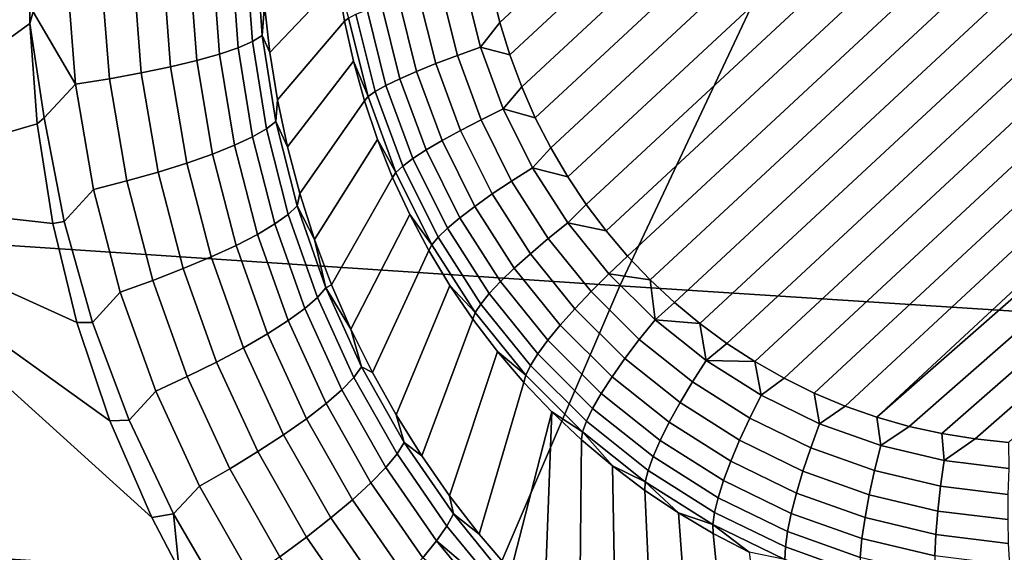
# Model space of a CAD drawing. Header units: metres. Extents: x -240 to 45, y -77 to 27.
# Tile 307 of 656: x -208.131 to -207.045, y 8.179 to 8.767. Entities that reach past the tile are written whole.
import ezdxf

# ---------------------------------------------------------------- set-up
doc = ezdxf.new("R2010")
doc.units = ezdxf.units.M
doc.layers.add('solid_102011X2', color=7, linetype='CONTINUOUS')

msp = doc.modelspace()

# ---------------------------------------------------------------- linework, layer by layer
at = {"layer": 'solid_102011X2'}
for points in [[(-207.610443, 8.800554, 268.880157), (-206.792404, 9.560213, 268.776886), (-206.757401, 9.547907, 268.769775), (-207.601501, 8.764047, 268.876312)], [(-207.601501, 8.764047, 268.876312), (-206.757401, 9.547907, 268.769775), (-206.723221, 9.533557, 268.762665), (-207.590485, 8.728195, 268.872162)], [(-207.590485, 8.728195, 268.872162), (-206.723221, 9.533557, 268.762665), (-206.689911, 9.517175, 268.755615), (-207.577393, 8.693033, 268.867645)], [(-207.577393, 8.693033, 268.867645), (-206.689911, 9.517175, 268.755615), (-206.657715, 9.498901, 268.748657), (-207.562347, 8.658842, 268.862823)], [(-207.562347, 8.658842, 268.862823), (-206.657715, 9.498901, 268.748657), (-206.626678, 9.478765, 268.74176), (-207.54538, 8.625652, 268.857727)], [(-207.54538, 8.625652, 268.857727), (-206.626678, 9.478765, 268.74176), (-206.597031, 9.456943, 268.735046), (-207.526611, 8.593707, 268.852386)], [(-207.526611, 8.593707, 268.852386), (-206.597031, 9.456943, 268.735046), (-206.568787, 9.433487, 268.728485), (-207.506134, 8.563046, 268.846802)], [(-207.506134, 8.563046, 268.846802), (-206.568787, 9.433487, 268.728485), (-206.54216, 9.408631, 268.722137), (-207.484131, 8.533878, 268.841034)], [(-207.460571, 8.506159, 268.835052), (-207.484131, 8.533878, 268.841034), (-206.54216, 9.408631, 268.722137), (-206.517075, 9.382322, 268.715973)], [(-207.435501, 8.47985, 268.828918), (-207.460571, 8.506159, 268.835052), (-206.517075, 9.382322, 268.715973), (-206.493515, 9.354603, 268.709991)], [(-206.471512, 9.325437, 268.704224), (-207.408859, 8.454994, 268.82254), (-207.435501, 8.47985, 268.828918), (-206.493515, 9.354603, 268.709991)], [(-206.451035, 9.294774, 268.698639), (-207.380615, 8.43154, 268.815979), (-207.408859, 8.454994, 268.82254), (-206.471512, 9.325437, 268.704224)], [(-206.432281, 9.262829, 268.693298), (-207.350967, 8.409716, 268.809265), (-207.380615, 8.43154, 268.815979), (-206.451035, 9.294774, 268.698639)], [(-206.415298, 9.229639, 268.688202), (-207.319931, 8.38958, 268.802399), (-207.350967, 8.409716, 268.809265), (-206.432281, 9.262829, 268.693298)], [(-208.119934, 8.868112, 270.278137), (-208.379807, 8.574204, 270.27243), (-208.826218, 8.964778, 270.384827), (-208.548721, 9.246017, 270.386688)], [(-206.400253, 9.195448, 268.683411), (-207.28775, 8.371306, 268.79541), (-207.319931, 8.38958, 268.802399), (-206.415298, 9.229639, 268.688202)], [(-206.387161, 9.160286, 268.678894), (-207.254425, 8.354924, 268.788361), (-207.28775, 8.371306, 268.79541), (-206.400253, 9.195448, 268.683411)], [(-207.192856, 9.060246, 316.308929), (-208.674301, 9.165325, 314.704559), (-208.954941, 8.571324, 314.920746), (-207.469025, 8.473124, 316.523895)], [(-206.376144, 9.124434, 268.674713), (-207.220245, 8.340575, 268.78125), (-207.254425, 8.354924, 268.788361), (-206.387161, 9.160286, 268.678894)], [(-206.367203, 9.087927, 268.670898), (-207.185242, 8.328268, 268.774139), (-207.220245, 8.340575, 268.78125), (-206.376144, 9.124434, 268.674713)], [(-206.367203, 9.087927, 268.670898), (-206.360397, 9.051028, 268.667419), (-207.185242, 8.328268, 268.774139)], [(-205.697815, 8.957068, 317.916382), (-207.192856, 9.060246, 316.308929), (-207.469025, 8.473124, 316.523895), (-205.969421, 8.376681, 318.13028)], [(-206.355728, 9.013768, 268.664307), (-207.149658, 8.318089, 268.767029), (-207.185242, 8.328268, 268.774139), (-206.360397, 9.051028, 268.667419)], [(-206.35321, 8.976321, 268.661591), (-207.113541, 8.31004, 268.759979), (-207.149658, 8.318089, 268.767029), (-206.355728, 9.013768, 268.664307)], [(-206.352859, 8.938751, 268.659271), (-207.077042, 8.304151, 268.75296), (-207.113541, 8.31004, 268.759979), (-206.35321, 8.976321, 268.661591)], [(-206.352859, 8.938751, 268.659271), (-207.040222, 8.300427, 268.746033), (-207.077042, 8.304151, 268.75296)], [(-208.119934, 8.868112, 270.278137), (-208.120361, 8.762875, 270.265961), (-208.379807, 8.574204, 270.27243)], [(-208.116516, 8.775774, 270.266937), (-208.120361, 8.762875, 270.265961), (-208.119934, 8.868112, 270.278137)], [(-207.861115, 8.783198, 269.992157), (-207.785446, 8.855009, 269.066284), (-207.780426, 8.809955, 269.062653), (-207.85527, 8.730794, 269.983978)], [(-207.897873, 8.836031, 270.115479), (-207.890488, 8.736107, 270.101135), (-207.911072, 8.729093, 270.134888), (-207.918777, 8.831487, 270.149445)], [(-207.881714, 8.840766, 270.07901), (-207.874664, 8.742943, 270.06488), (-207.890488, 8.736107, 270.101135), (-207.897873, 8.836031, 270.115479)], [(-207.870621, 8.845604, 270.040741), (-207.863876, 8.749478, 270.026764), (-207.874664, 8.742943, 270.06488), (-207.881714, 8.840766, 270.07901)], [(-207.863876, 8.749478, 270.026764), (-207.870621, 8.845604, 270.040741), (-207.864365, 8.835605, 269.999725), (-207.861115, 8.783198, 269.992157)], [(-207.944077, 8.827212, 270.180328), (-207.93602, 8.722025, 270.165527), (-207.96492, 8.715032, 270.192535), (-207.973297, 8.823285, 270.207581)], [(-207.918777, 8.831487, 270.149445), (-207.911072, 8.729093, 270.134888), (-207.93602, 8.722025, 270.165527), (-207.944077, 8.827212, 270.180328)], [(-208.079071, 8.814251, 270.262939), (-208.069717, 8.695727, 270.24707), (-208.116516, 8.775774, 270.266937)], [(-208.041412, 8.816746, 270.249237), (-208.032364, 8.701764, 270.233673), (-208.069717, 8.695727, 270.24707), (-208.079071, 8.814251, 270.262939)], [(-208.005936, 8.819776, 270.230682), (-207.997223, 8.708238, 270.215363), (-208.032364, 8.701764, 270.233673), (-208.041412, 8.816746, 270.249237)], [(-207.973297, 8.823285, 270.207581), (-207.96492, 8.715032, 270.192535), (-207.997223, 8.708238, 270.215363), (-208.005936, 8.819776, 270.230682)], [(-207.85527, 8.730794, 269.983978), (-207.780426, 8.809955, 269.062653), (-207.77301, 8.765268, 269.058594), (-207.846832, 8.678559, 269.975311)], [(-207.768707, 8.768832, 269.03009), (-207.77301, 8.765268, 269.058594), (-207.780426, 8.809955, 269.062653)], [(-207.648361, 8.72759, 268.891174), (-207.666748, 8.801125, 268.898956), (-207.640442, 8.807253, 268.888153), (-207.622803, 8.736687, 268.880676)], [(-207.622803, 8.736687, 268.880676), (-207.640442, 8.807253, 268.888153), (-207.610443, 8.800554, 268.880157), (-207.601501, 8.764047, 268.876312)], [(-207.693405, 8.709978, 268.923248), (-207.713165, 8.78901, 268.93161), (-207.691162, 8.795, 268.913544), (-207.672058, 8.718623, 268.905457)], [(-207.672058, 8.718623, 268.905457), (-207.691162, 8.795, 268.913544), (-207.666748, 8.801125, 268.898956), (-207.648361, 8.72759, 268.891174)], [(-207.863876, 8.749478, 270.026764), (-207.861115, 8.783198, 269.992157), (-207.85527, 8.730794, 269.983978)], [(-207.727234, 8.694371, 268.967743), (-207.748123, 8.777935, 268.976593), (-207.732285, 8.783281, 268.952789), (-207.711914, 8.701837, 268.944153)], [(-207.711914, 8.701837, 268.944153), (-207.732285, 8.783281, 268.952789), (-207.713165, 8.78901, 268.93161), (-207.693405, 8.709978, 268.923248)], [(-208.069717, 8.695727, 270.24707), (-208.104355, 8.658767, 270.250824), (-208.120361, 8.762875, 270.265961), (-208.116516, 8.775774, 270.266937)], [(-207.747009, 8.682084, 269.020874), (-207.768707, 8.768832, 269.03009), (-207.760361, 8.773085, 269.002533), (-207.739014, 8.68774, 268.9935)], [(-207.739014, 8.68774, 268.9935), (-207.760361, 8.773085, 269.002533), (-207.748123, 8.777935, 268.976593), (-207.727234, 8.694371, 268.967743)], [(-208.120361, 8.762875, 270.265961), (-208.112213, 8.652156, 270.25116), (-208.379807, 8.574204, 270.27243)], [(-208.104355, 8.658767, 270.250824), (-208.112213, 8.652156, 270.25116), (-208.120361, 8.762875, 270.265961)], [(-207.846832, 8.678559, 269.975311), (-207.77301, 8.765268, 269.058594), (-207.763214, 8.721081, 269.054138), (-207.835785, 8.626639, 269.966187)], [(-207.768707, 8.768832, 269.03009), (-207.747009, 8.682084, 269.020874), (-207.763214, 8.721081, 269.054138), (-207.77301, 8.765268, 269.058594)], [(-207.622803, 8.736687, 268.880676), (-207.601501, 8.764047, 268.876312), (-207.590485, 8.728195, 268.872162)], [(-207.863876, 8.749478, 270.026764), (-207.848694, 8.654551, 270.011108), (-207.859039, 8.646483, 270.049042), (-207.874664, 8.742943, 270.06488)], [(-207.848694, 8.654551, 270.011108), (-207.863876, 8.749478, 270.026764), (-207.85527, 8.730794, 269.983978), (-207.846832, 8.678559, 269.975311)], [(-207.874664, 8.742943, 270.06488), (-207.859039, 8.646483, 270.049042), (-207.874374, 8.637708, 270.085114), (-207.890488, 8.736107, 270.101135)], [(-207.911072, 8.729093, 270.134888), (-207.894409, 8.628382, 270.118622), (-207.918793, 8.61867, 270.148987), (-207.93602, 8.722025, 270.165527)], [(-207.890488, 8.736107, 270.101135), (-207.874374, 8.637708, 270.085114), (-207.894409, 8.628382, 270.118622), (-207.911072, 8.729093, 270.134888)], [(-207.644913, 8.644878, 268.896057), (-207.672058, 8.718623, 268.905457), (-207.648361, 8.72759, 268.891174), (-207.622223, 8.656589, 268.882111)], [(-207.622223, 8.656589, 268.882111), (-207.648361, 8.72759, 268.891174), (-207.622803, 8.736687, 268.880676), (-207.597717, 8.668552, 268.871979)], [(-207.597717, 8.668552, 268.871979), (-207.622803, 8.736687, 268.880676), (-207.590485, 8.728195, 268.872162), (-207.577393, 8.693033, 268.867645)], [(-207.93602, 8.722025, 270.165527), (-207.918793, 8.61867, 270.148987), (-207.947083, 8.608748, 270.17569), (-207.96492, 8.715032, 270.192535)], [(-207.835785, 8.626639, 269.966187), (-207.763214, 8.721081, 269.054138), (-207.751068, 8.677522, 269.049316), (-207.822144, 8.575225, 269.956726)], [(-207.747009, 8.682084, 269.020874), (-207.751068, 8.677522, 269.049316), (-207.763214, 8.721081, 269.054138)], [(-207.665314, 8.63367, 268.913513), (-207.693405, 8.709978, 268.923248), (-207.672058, 8.718623, 268.905457), (-207.644913, 8.644878, 268.896057)], [(-207.997223, 8.708238, 270.215363), (-207.978775, 8.598795, 270.198242), (-208.013306, 8.588986, 270.216217), (-208.032364, 8.701764, 270.233673)], [(-207.96492, 8.715032, 270.192535), (-207.947083, 8.608748, 270.17569), (-207.978775, 8.598795, 270.198242), (-207.997223, 8.708238, 270.215363)], [(-207.682968, 8.623199, 268.934143), (-207.711914, 8.701837, 268.944153), (-207.693405, 8.709978, 268.923248), (-207.665314, 8.63367, 268.913513)], [(-208.069717, 8.695727, 270.24707), (-208.050064, 8.579498, 270.22934), (-208.082428, 8.544165, 270.233063), (-208.104355, 8.658767, 270.250824)], [(-208.032364, 8.701764, 270.233673), (-208.013306, 8.588986, 270.216217), (-208.050064, 8.579498, 270.22934), (-208.069717, 8.695727, 270.24707)], [(-207.708679, 8.605338, 268.983002), (-207.739014, 8.68774, 268.9935), (-207.727234, 8.694371, 268.967743), (-207.697525, 8.613688, 268.957458)], [(-207.697525, 8.613688, 268.957458), (-207.727234, 8.694371, 268.967743), (-207.711914, 8.701837, 268.944153), (-207.682968, 8.623199, 268.934143)], [(-207.716187, 8.598326, 269.010223), (-207.747009, 8.682084, 269.020874), (-207.739014, 8.68774, 268.9935), (-207.708679, 8.605338, 268.983002)], [(-207.597717, 8.668552, 268.871979), (-207.577393, 8.693033, 268.867645), (-207.562347, 8.658842, 268.862823)], [(-207.848694, 8.654551, 270.011108), (-207.846832, 8.678559, 269.975311), (-207.835785, 8.626639, 269.966187)], [(-207.822144, 8.575225, 269.956726), (-207.751068, 8.677522, 269.049316), (-207.736603, 8.63472, 269.044098), (-207.805923, 8.524452, 269.946991)], [(-207.747009, 8.682084, 269.020874), (-207.716187, 8.598326, 269.010223), (-207.736603, 8.63472, 269.044098), (-207.751068, 8.677522, 269.049316)], [(-207.588638, 8.588955, 268.871918), (-207.622223, 8.656589, 268.882111), (-207.597717, 8.668552, 268.871979), (-207.565491, 8.603649, 268.862183)], [(-207.565491, 8.603649, 268.862183), (-207.597717, 8.668552, 268.871979), (-207.562347, 8.658842, 268.862823), (-207.54538, 8.625652, 268.857727)], [(-208.112213, 8.652156, 270.25116), (-208.095047, 8.542032, 270.234619), (-208.379807, 8.574204, 270.27243)], [(-208.104355, 8.658767, 270.250824), (-208.082428, 8.544165, 270.233063), (-208.095047, 8.542032, 270.234619), (-208.112213, 8.652156, 270.25116)], [(-207.848694, 8.654551, 270.011108), (-207.825195, 8.561522, 269.994232), (-207.835007, 8.55209, 270.032013), (-207.859039, 8.646483, 270.049042)], [(-207.825195, 8.561522, 269.994232), (-207.848694, 8.654551, 270.011108), (-207.835785, 8.626639, 269.966187), (-207.822144, 8.575225, 269.956726)], [(-207.610031, 8.574631, 268.885468), (-207.644913, 8.644878, 268.896057), (-207.622223, 8.656589, 268.882111), (-207.588638, 8.588955, 268.871918)], [(-207.859039, 8.646483, 270.049042), (-207.835007, 8.55209, 270.032013), (-207.849716, 8.541541, 270.067841), (-207.874374, 8.637708, 270.085114)], [(-207.629211, 8.560979, 268.902557), (-207.665314, 8.63367, 268.913513), (-207.644913, 8.644878, 268.896057), (-207.610031, 8.574631, 268.885468)], [(-207.874374, 8.637708, 270.085114), (-207.849716, 8.541541, 270.067841), (-207.869049, 8.530066, 270.101105), (-207.894409, 8.628382, 270.118622)], [(-207.805923, 8.524452, 269.946991), (-207.736603, 8.63472, 269.044098), (-207.719879, 8.592799, 269.038513), (-207.787155, 8.474496, 269.937073)], [(-207.716187, 8.598326, 269.010223), (-207.719879, 8.592799, 269.038513), (-207.736603, 8.63472, 269.044098)], [(-207.645782, 8.548289, 268.922821), (-207.682968, 8.623199, 268.934143), (-207.665314, 8.63367, 268.913513), (-207.629211, 8.560979, 268.902557)], [(-207.918793, 8.61867, 270.148987), (-207.892654, 8.517872, 270.131226), (-207.92012, 8.505174, 270.157593), (-207.947083, 8.608748, 270.17569)], [(-207.894409, 8.628382, 270.118622), (-207.869049, 8.530066, 270.101105), (-207.892654, 8.517872, 270.131226), (-207.918793, 8.61867, 270.148987)], [(-207.659363, 8.53683, 268.945862), (-207.697525, 8.613688, 268.957458), (-207.682968, 8.623199, 268.934143), (-207.645782, 8.548289, 268.922821)], [(-207.565491, 8.603649, 268.862183), (-207.54538, 8.625652, 268.857727), (-207.526611, 8.593707, 268.852386)], [(-207.947083, 8.608748, 270.17569), (-207.92012, 8.505174, 270.157593), (-207.950943, 8.492201, 270.17981), (-207.978775, 8.598795, 270.198242)], [(-207.669708, 8.526842, 268.971161), (-207.708679, 8.605338, 268.983002), (-207.697525, 8.613688, 268.957458), (-207.659363, 8.53683, 268.945862)], [(-207.978775, 8.598795, 270.198242), (-207.950943, 8.492201, 270.17981), (-207.984589, 8.479186, 270.197449), (-208.013306, 8.588986, 270.216217)], [(-207.716187, 8.598326, 269.010223), (-207.676559, 8.518539, 268.998169), (-207.700928, 8.551885, 269.032593), (-207.719879, 8.592799, 269.038513)], [(-207.676559, 8.518539, 268.998169), (-207.716187, 8.598326, 269.010223), (-207.708679, 8.605338, 268.983002), (-207.669708, 8.526842, 268.971161)], [(-207.548019, 8.525481, 268.860687), (-207.588638, 8.588955, 268.871918), (-207.565491, 8.603649, 268.862183), (-207.526505, 8.542737, 268.85141)], [(-207.526505, 8.542737, 268.85141), (-207.565491, 8.603649, 268.862183), (-207.526611, 8.593707, 268.852386), (-207.506134, 8.563046, 268.846802)], [(-208.013306, 8.588986, 270.216217), (-207.984589, 8.479186, 270.197449), (-208.020432, 8.466361, 270.210175), (-208.050064, 8.579498, 270.22934)], [(-207.787155, 8.474496, 269.937073), (-207.719879, 8.592799, 269.038513), (-207.700928, 8.551885, 269.032593), (-207.7659, 8.425481, 269.927032)], [(-207.567841, 8.508703, 268.873779), (-207.610031, 8.574631, 268.885468), (-207.588638, 8.588955, 268.871918), (-207.548019, 8.525481, 268.860687)], [(-208.050064, 8.579498, 270.22934), (-208.020432, 8.466361, 270.210175), (-208.051071, 8.43267, 270.21405), (-208.082428, 8.544165, 270.233063)], [(-207.825195, 8.561522, 269.994232), (-207.822144, 8.575225, 269.956726), (-207.805923, 8.524452, 269.946991)], [(-207.585541, 8.49276, 268.890472), (-207.629211, 8.560979, 268.902557), (-207.610031, 8.574631, 268.885468), (-207.567841, 8.508703, 268.873779)], [(-207.469025, 8.473124, 316.523895), (-208.954941, 8.571324, 314.920746), (-209.216568, 7.964049, 315.122314), (-207.726517, 7.872865, 316.724304)], [(-208.499191, 8.193949, 270.21759), (-208.379807, 8.574204, 270.27243), (-207.985657, 8.217506, 270.176819), (-207.955368, 8.159554, 270.165253)], [(-208.032166, 8.324063, 270.197174), (-207.985657, 8.217506, 270.176819), (-208.379807, 8.574204, 270.27243)], [(-208.068527, 8.432591, 270.216553), (-208.032166, 8.324063, 270.197174), (-208.379807, 8.574204, 270.27243)], [(-208.095047, 8.542032, 270.234619), (-208.068527, 8.432591, 270.216553), (-208.379807, 8.574204, 270.27243)], [(-207.825195, 8.561522, 269.994232), (-207.793594, 8.471064, 269.976624), (-207.802811, 8.460418, 270.014221), (-207.835007, 8.55209, 270.032013)], [(-207.825195, 8.561522, 269.994232), (-207.805923, 8.524452, 269.946991), (-207.793594, 8.471064, 269.976624)], [(-207.600769, 8.477987, 268.91037), (-207.645782, 8.548289, 268.922821), (-207.629211, 8.560979, 268.902557), (-207.585541, 8.49276, 268.890472)], [(-207.526505, 8.542737, 268.85141), (-207.506134, 8.563046, 268.846802), (-207.484131, 8.533878, 268.841034)], [(-208.051071, 8.43267, 270.21405), (-208.068527, 8.432591, 270.216553), (-208.095047, 8.542032, 270.234619), (-208.082428, 8.544165, 270.233063)], [(-207.835007, 8.55209, 270.032013), (-207.802811, 8.460418, 270.014221), (-207.816788, 8.448256, 270.049835), (-207.849716, 8.541541, 270.067841)], [(-207.7659, 8.425481, 269.927032), (-207.700928, 8.551885, 269.032593), (-207.67981, 8.512095, 269.026337), (-207.742203, 8.377547, 269.916992)], [(-207.676559, 8.518539, 268.998169), (-207.67981, 8.512095, 269.026337), (-207.700928, 8.551885, 269.032593)], [(-207.61319, 8.464699, 268.933075), (-207.659363, 8.53683, 268.945862), (-207.645782, 8.548289, 268.922821), (-207.600769, 8.477987, 268.91037)], [(-207.500809, 8.46691, 268.848541), (-207.548019, 8.525481, 268.860687), (-207.526505, 8.542737, 268.85141), (-207.481201, 8.486531, 268.839752)], [(-207.481201, 8.486531, 268.839752), (-207.526505, 8.542737, 268.85141), (-207.484131, 8.533878, 268.841034), (-207.460571, 8.506159, 268.835052)], [(-207.849716, 8.541541, 270.067841), (-207.816788, 8.448256, 270.049835), (-207.835266, 8.434795, 270.082855), (-207.869049, 8.530066, 270.101105)], [(-207.622543, 8.453175, 268.958099), (-207.669708, 8.526842, 268.971161), (-207.659363, 8.53683, 268.945862), (-207.61319, 8.464699, 268.933075)], [(-207.869049, 8.530066, 270.101105), (-207.835266, 8.434795, 270.082855), (-207.857925, 8.420277, 270.11264), (-207.892654, 8.517872, 270.131226)], [(-207.793594, 8.471064, 269.976624), (-207.805923, 8.524452, 269.946991), (-207.787155, 8.474496, 269.937073)], [(-207.628632, 8.44366, 268.984924), (-207.676559, 8.518539, 268.998169), (-207.669708, 8.526842, 268.971161), (-207.622543, 8.453175, 268.958099)], [(-207.518799, 8.447869, 268.861176), (-207.567841, 8.508703, 268.873779), (-207.548019, 8.525481, 268.860687), (-207.500809, 8.46691, 268.848541)], [(-207.892654, 8.517872, 270.131226), (-207.857925, 8.420277, 270.11264), (-207.884354, 8.404961, 270.138702), (-207.92012, 8.505174, 270.157593)], [(-207.742203, 8.377547, 269.916992), (-207.67981, 8.512095, 269.026337), (-207.656586, 8.473549, 269.019775), (-207.71611, 8.330817, 269.906952)], [(-207.676559, 8.518539, 268.998169), (-207.628632, 8.44366, 268.984924), (-207.656586, 8.473549, 269.019775), (-207.67981, 8.512095, 269.026337)], [(-207.92012, 8.505174, 270.157593), (-207.884354, 8.404961, 270.138702), (-207.914078, 8.389122, 270.160522), (-207.950943, 8.492201, 270.17981)], [(-207.534821, 8.429811, 268.877441), (-207.585541, 8.49276, 268.890472), (-207.567841, 8.508703, 268.873779), (-207.518799, 8.447869, 268.861176)], [(-207.481201, 8.486531, 268.839752), (-207.460571, 8.506159, 268.835052), (-207.435501, 8.47985, 268.828918)], [(-207.950943, 8.492201, 270.17981), (-207.914078, 8.389122, 270.160522), (-207.946579, 8.373042, 270.177765), (-207.984589, 8.479186, 270.197449)], [(-207.548492, 8.413116, 268.896942), (-207.600769, 8.477987, 268.91037), (-207.585541, 8.49276, 268.890472), (-207.534821, 8.429811, 268.877441)], [(-207.984589, 8.479186, 270.197449), (-207.946579, 8.373042, 270.177765), (-207.981262, 8.357012, 270.190125), (-208.020432, 8.466361, 270.210175)], [(-207.559555, 8.39814, 268.919281), (-207.61319, 8.464699, 268.933075), (-207.600769, 8.477987, 268.91037), (-207.548492, 8.413116, 268.896942)], [(-207.447586, 8.41393, 268.835632), (-207.500809, 8.46691, 268.848541), (-207.481201, 8.486531, 268.839752), (-207.43013, 8.43569, 268.827393)], [(-207.43013, 8.43569, 268.827393), (-207.481201, 8.486531, 268.839752), (-207.435501, 8.47985, 268.828918)], [(-207.43013, 8.43569, 268.827393), (-207.435501, 8.47985, 268.828918), (-207.408859, 8.454994, 268.82254)], [(-208.020432, 8.466361, 270.210175), (-207.981262, 8.357012, 270.190125), (-208.010681, 8.324917, 270.194214), (-208.051071, 8.43267, 270.21405)], [(-207.793594, 8.471064, 269.976624), (-207.754135, 8.383822, 269.958679), (-207.762711, 8.372103, 269.996124), (-207.802811, 8.460418, 270.014221)], [(-207.793594, 8.471064, 269.976624), (-207.787155, 8.474496, 269.937073), (-207.7659, 8.425481, 269.927032)], [(-207.793594, 8.471064, 269.976624), (-207.7659, 8.425481, 269.927032), (-207.754135, 8.383822, 269.958679)], [(-205.969421, 8.376681, 318.13028), (-207.469025, 8.473124, 316.523895), (-207.726517, 7.872865, 316.724304), (-206.222656, 7.783297, 318.329681)], [(-207.71611, 8.330817, 269.906952), (-207.656586, 8.473549, 269.019775), (-207.631317, 8.436357, 269.012909), (-207.687683, 8.285418, 269.897003)], [(-207.628632, 8.44366, 268.984924), (-207.631317, 8.436357, 269.012909), (-207.656586, 8.473549, 269.019775)], [(-207.463531, 8.392841, 268.847778), (-207.518799, 8.447869, 268.861176), (-207.500809, 8.46691, 268.848541), (-207.447586, 8.41393, 268.835632)], [(-207.802811, 8.460418, 270.014221), (-207.762711, 8.372103, 269.996124), (-207.775864, 8.358475, 270.031525), (-207.816788, 8.448256, 270.049835)], [(-207.567764, 8.385198, 268.944031), (-207.622543, 8.453175, 268.958099), (-207.61319, 8.464699, 268.933075), (-207.559555, 8.39814, 268.919281)], [(-207.43013, 8.43569, 268.827393), (-207.408859, 8.454994, 268.82254), (-207.380615, 8.43154, 268.815979)], [(-207.816788, 8.448256, 270.049835), (-207.775864, 8.358475, 270.031525), (-207.793381, 8.343182, 270.06424), (-207.835266, 8.434795, 270.082855)], [(-207.572952, 8.374565, 268.970581), (-207.628632, 8.44366, 268.984924), (-207.622543, 8.453175, 268.958099), (-207.567764, 8.385198, 268.944031)], [(-207.477615, 8.372869, 268.863556), (-207.534821, 8.429811, 268.877441), (-207.518799, 8.447869, 268.861176), (-207.463531, 8.392841, 268.847778)], [(-207.835266, 8.434795, 270.082855), (-207.793381, 8.343182, 270.06424), (-207.814941, 8.326499, 270.093719), (-207.857925, 8.420277, 270.11264)], [(-207.687683, 8.285418, 269.897003), (-207.631317, 8.436357, 269.012909), (-207.604095, 8.40063, 269.005798), (-207.656998, 8.241468, 269.887207)], [(-207.628632, 8.44366, 268.984924), (-207.572952, 8.374565, 268.970581), (-207.604095, 8.40063, 269.005798), (-207.631317, 8.436357, 269.012909)], [(-207.388962, 8.367162, 268.822113), (-207.447586, 8.41393, 268.835632), (-207.43013, 8.43569, 268.827393), (-207.373871, 8.390809, 268.814423)], [(-207.373871, 8.390809, 268.814423), (-207.43013, 8.43569, 268.827393), (-207.380615, 8.43154, 268.815979)], [(-208.010681, 8.324917, 270.194214), (-208.032166, 8.324063, 270.197174), (-208.068527, 8.432591, 270.216553), (-208.051071, 8.43267, 270.21405)], [(-207.754135, 8.383822, 269.958679), (-207.7659, 8.425481, 269.927032), (-207.742203, 8.377547, 269.916992)], [(-207.489548, 8.354437, 268.88266), (-207.548492, 8.413116, 268.896942), (-207.534821, 8.429811, 268.877441), (-207.477615, 8.372869, 268.863556)], [(-207.373871, 8.390809, 268.814423), (-207.380615, 8.43154, 268.815979), (-207.350967, 8.409716, 268.809265)], [(-207.857925, 8.420277, 270.11264), (-207.814941, 8.326499, 270.093719), (-207.840149, 8.308724, 270.119415), (-207.884354, 8.404961, 270.138702)], [(-207.499069, 8.337934, 268.904633), (-207.559555, 8.39814, 268.919281), (-207.548492, 8.413116, 268.896942), (-207.489548, 8.354437, 268.88266)], [(-207.402634, 8.344265, 268.83374), (-207.463531, 8.392841, 268.847778), (-207.447586, 8.41393, 268.835632), (-207.388962, 8.367162, 268.822113)], [(-207.884354, 8.404961, 270.138702), (-207.840149, 8.308724, 270.119415), (-207.868576, 8.290177, 270.140869), (-207.914078, 8.389122, 270.160522)], [(-207.656998, 8.241468, 269.887207), (-207.604095, 8.40063, 269.005798), (-207.574997, 8.366472, 268.998444), (-207.624176, 8.1991, 269.877594)], [(-207.572952, 8.374565, 268.970581), (-207.574997, 8.366472, 268.998444), (-207.604095, 8.40063, 269.005798)], [(-207.373871, 8.390809, 268.814423), (-207.350967, 8.409716, 268.809265), (-207.319931, 8.38958, 268.802399)], [(-207.505997, 8.323709, 268.929047), (-207.567764, 8.385198, 268.944031), (-207.559555, 8.39814, 268.919281), (-207.499069, 8.337934, 268.904633)], [(-207.414612, 8.322604, 268.84906), (-207.477615, 8.372869, 268.863556), (-207.463531, 8.392841, 268.847778), (-207.402634, 8.344265, 268.83374)], [(-207.325638, 8.327153, 268.808167), (-207.388962, 8.367162, 268.822113), (-207.373871, 8.390809, 268.814423), (-207.313095, 8.352416, 268.801025)], [(-207.313095, 8.352416, 268.801025), (-207.373871, 8.390809, 268.814423), (-207.319931, 8.38958, 268.802399)], [(-207.914078, 8.389122, 270.160522), (-207.868576, 8.290177, 270.140869), (-207.899689, 8.271189, 270.157684), (-207.946579, 8.373042, 270.177765)], [(-207.754135, 8.383822, 269.958679), (-207.707108, 8.300401, 269.940765), (-207.714996, 8.287719, 269.978027), (-207.762711, 8.372103, 269.996124)], [(-207.707108, 8.300401, 269.940765), (-207.754135, 8.383822, 269.958679), (-207.742203, 8.377547, 269.916992), (-207.71611, 8.330817, 269.906952)], [(-207.510162, 8.312065, 268.955383), (-207.572952, 8.374565, 268.970581), (-207.567764, 8.385198, 268.944031), (-207.505997, 8.323709, 268.929047)], [(-207.313095, 8.352416, 268.801025), (-207.319931, 8.38958, 268.802399), (-207.28775, 8.371306, 268.79541)], [(-207.946579, 8.373042, 270.177765), (-207.899689, 8.271189, 270.157684), (-207.932938, 8.252099, 270.169586), (-207.981262, 8.357012, 270.190125)], [(-207.762711, 8.372103, 269.996124), (-207.714996, 8.287719, 269.978027), (-207.72728, 8.272752, 270.013214), (-207.775864, 8.358475, 270.031525)], [(-207.572952, 8.374565, 268.970581), (-207.510162, 8.312065, 268.955383), (-207.544098, 8.333983, 268.990845), (-207.574997, 8.366472, 268.998444)], [(-207.424622, 8.302638, 268.867676), (-207.489548, 8.354437, 268.88266), (-207.477615, 8.372869, 268.863556), (-207.414612, 8.322604, 268.84906)], [(-207.24852, 8.32096, 268.787354), (-207.313095, 8.352416, 268.801025), (-207.28775, 8.371306, 268.79541), (-207.254425, 8.354924, 268.788361)], [(-207.775864, 8.358475, 270.031525), (-207.72728, 8.272752, 270.013214), (-207.743729, 8.255766, 270.045654), (-207.793381, 8.343182, 270.06424)], [(-207.624176, 8.1991, 269.877594), (-207.574997, 8.366472, 268.998444), (-207.544098, 8.333983, 268.990845), (-207.589249, 8.1584, 269.868195)], [(-207.336868, 8.302711, 268.819244), (-207.402634, 8.344265, 268.83374), (-207.388962, 8.367162, 268.822113), (-207.325638, 8.327153, 268.808167)], [(-207.981262, 8.357012, 270.190125), (-207.932938, 8.252099, 270.169586), (-207.961609, 8.221488, 270.173981), (-208.010681, 8.324917, 270.194214)], [(-207.432449, 8.284787, 268.889282), (-207.499069, 8.337934, 268.904633), (-207.489548, 8.354437, 268.88266), (-207.424622, 8.302638, 268.867676)], [(-207.258331, 8.294374, 268.793915), (-207.325638, 8.327153, 268.808167), (-207.313095, 8.352416, 268.801025), (-207.24852, 8.32096, 268.787354)], [(-207.24852, 8.32096, 268.787354), (-207.254425, 8.354924, 268.788361), (-207.220245, 8.340575, 268.78125)], [(-207.793381, 8.343182, 270.06424), (-207.743729, 8.255766, 270.045654), (-207.764053, 8.237067, 270.074799), (-207.814941, 8.326499, 270.093719)], [(-207.437958, 8.26943, 268.913361), (-207.505997, 8.323709, 268.929047), (-207.499069, 8.337934, 268.904633), (-207.432449, 8.284787, 268.889282)], [(-207.346542, 8.279605, 268.834045), (-207.414612, 8.322604, 268.84906), (-207.402634, 8.344265, 268.83374), (-207.336868, 8.302711, 268.819244)], [(-207.180893, 8.296809, 268.77356), (-207.24852, 8.32096, 268.787354), (-207.220245, 8.340575, 268.78125), (-207.185242, 8.328268, 268.774139)], [(-207.961609, 8.221488, 270.173981), (-207.985657, 8.217506, 270.176819), (-208.032166, 8.324063, 270.197174), (-208.010681, 8.324917, 270.194214)], [(-207.814941, 8.326499, 270.093719), (-207.764053, 8.237067, 270.074799), (-207.787888, 8.21699, 270.100098), (-207.840149, 8.308724, 270.119415)], [(-207.707108, 8.300401, 269.940765), (-207.71611, 8.330817, 269.906952), (-207.687683, 8.285418, 269.897003)], [(-207.552383, 8.119515, 269.85907), (-207.589249, 8.1584, 269.868195), (-207.544098, 8.333983, 268.990845)], [(-207.552383, 8.119515, 269.85907), (-207.544098, 8.333983, 268.990845), (-207.51149, 8.303258, 268.983032), (-207.513611, 8.082484, 269.85022)], [(-207.510162, 8.312065, 268.955383), (-207.51149, 8.303258, 268.983032), (-207.544098, 8.333983, 268.990845)], [(-207.266968, 8.268664, 268.804443), (-207.336868, 8.302711, 268.819244), (-207.325638, 8.327153, 268.808167), (-207.258331, 8.294374, 268.793915)], [(-207.180893, 8.296809, 268.77356), (-207.185242, 8.328268, 268.774139), (-207.149658, 8.318089, 268.767029)], [(-207.44101, 8.256893, 268.939453), (-207.510162, 8.312065, 268.955383), (-207.505997, 8.323709, 268.929047), (-207.437958, 8.26943, 268.913361)], [(-207.354477, 8.258326, 268.852234), (-207.424622, 8.302638, 268.867676), (-207.414612, 8.322604, 268.84906), (-207.346542, 8.279605, 268.834045)], [(-207.187866, 8.269208, 268.779572), (-207.258331, 8.294374, 268.793915), (-207.24852, 8.32096, 268.787354), (-207.180893, 8.296809, 268.77356)], [(-207.111008, 8.280249, 268.759827), (-207.180893, 8.296809, 268.77356), (-207.149658, 8.318089, 268.767029), (-207.113541, 8.31004, 268.759979)], [(-207.840149, 8.308724, 270.119415), (-207.787888, 8.21699, 270.100098), (-207.814804, 8.195894, 270.121155), (-207.868576, 8.290177, 270.140869)], [(-207.513611, 8.082484, 269.85022), (-207.51149, 8.303258, 268.983032), (-207.477264, 8.274385, 268.975067), (-207.473007, 8.047377, 269.841644)], [(-207.510162, 8.312065, 268.955383), (-207.477264, 8.274385, 268.975067), (-207.51149, 8.303258, 268.983032)], [(-207.44101, 8.256893, 268.939453), (-207.477264, 8.274385, 268.975067), (-207.510162, 8.312065, 268.955383)], [(-207.111008, 8.280249, 268.759827), (-207.113541, 8.31004, 268.759979), (-207.077042, 8.304151, 268.75296)], [(-207.039688, 8.27147, 268.746307), (-207.111008, 8.280249, 268.759827), (-207.077042, 8.304151, 268.75296), (-207.040222, 8.300427, 268.746033)], [(-207.707108, 8.300401, 269.940765), (-207.652817, 8.221387, 269.923218), (-207.660019, 8.207829, 269.960327), (-207.714996, 8.287719, 269.978027)], [(-207.652817, 8.221387, 269.923218), (-207.707108, 8.300401, 269.940765), (-207.687683, 8.285418, 269.897003), (-207.656998, 8.241468, 269.887207)], [(-207.360489, 8.239322, 268.873413), (-207.432449, 8.284787, 268.889282), (-207.424622, 8.302638, 268.867676), (-207.354477, 8.258326, 268.852234)], [(-207.274216, 8.244375, 268.818726), (-207.346542, 8.279605, 268.834045), (-207.336868, 8.302711, 268.819244), (-207.266968, 8.268664, 268.804443)], [(-207.193771, 8.242525, 268.789551), (-207.266968, 8.268664, 268.804443), (-207.258331, 8.294374, 268.793915), (-207.187866, 8.269208, 268.779572)], [(-207.115036, 8.251949, 268.765228), (-207.187866, 8.269208, 268.779572), (-207.180893, 8.296809, 268.77356), (-207.111008, 8.280249, 268.759827)], [(-207.868576, 8.290177, 270.140869), (-207.814804, 8.195894, 270.121155), (-207.844315, 8.174156, 270.137512), (-207.899689, 8.271189, 270.157684)], [(-207.714996, 8.287719, 269.978027), (-207.660019, 8.207829, 269.960327), (-207.671371, 8.191628, 269.995239), (-207.72728, 8.272752, 270.013214)], [(-207.364456, 8.222997, 268.897156), (-207.437958, 8.26943, 268.913361), (-207.432449, 8.284787, 268.889282), (-207.360489, 8.239322, 268.873413)], [(-207.899689, 8.271189, 270.157684), (-207.844315, 8.174156, 270.137512), (-207.8759, 8.152167, 270.148956), (-207.932938, 8.252099, 270.169586)], [(-207.72728, 8.272752, 270.013214), (-207.671371, 8.191628, 269.995239), (-207.686661, 8.173074, 270.027405), (-207.743729, 8.255766, 270.045654)], [(-207.473007, 8.047377, 269.841644), (-207.477264, 8.274385, 268.975067), (-207.441544, 8.247452, 268.966919), (-207.430695, 8.014307, 269.833313)], [(-207.44101, 8.256893, 268.939453), (-207.441544, 8.247452, 268.966919), (-207.477264, 8.274385, 268.975067)], [(-207.279938, 8.222019, 268.836456), (-207.354477, 8.258326, 268.852234), (-207.346542, 8.279605, 268.834045), (-207.274216, 8.244375, 268.818726)], [(-207.040726, 8.242803, 268.751129), (-207.115036, 8.251949, 268.765228), (-207.111008, 8.280249, 268.759827), (-207.039688, 8.27147, 268.746307)], [(-207.366302, 8.209696, 268.922974), (-207.44101, 8.256893, 268.939453), (-207.437958, 8.26943, 268.913361), (-207.364456, 8.222997, 268.897156)], [(-207.198471, 8.217327, 268.803284), (-207.274216, 8.244375, 268.818726), (-207.266968, 8.268664, 268.804443), (-207.193771, 8.242525, 268.789551)], [(-207.118134, 8.224601, 268.774658), (-207.193771, 8.242525, 268.789551), (-207.187866, 8.269208, 268.779572), (-207.115036, 8.251949, 268.765228)], [(-207.932938, 8.252099, 270.169586), (-207.8759, 8.152167, 270.148956), (-207.904282, 8.122875, 270.153656), (-207.961609, 8.221488, 270.173981)], [(-207.743729, 8.255766, 270.045654), (-207.686661, 8.173074, 270.027405), (-207.705627, 8.152497, 270.056183), (-207.764053, 8.237067, 270.074799)], [(-207.44101, 8.256893, 268.939453), (-207.404404, 8.222536, 268.958649), (-207.441544, 8.247452, 268.966919)], [(-207.366302, 8.209696, 268.922974), (-207.404404, 8.222536, 268.958649), (-207.44101, 8.256893, 268.939453)], [(-207.284012, 8.202072, 268.857239), (-207.360489, 8.239322, 268.873413), (-207.354477, 8.258326, 268.852234), (-207.279938, 8.222019, 268.836456)], [(-207.040939, 8.215099, 268.76001), (-207.118134, 8.224601, 268.774658), (-207.115036, 8.251949, 268.765228), (-207.040726, 8.242803, 268.751129)], [(-207.652817, 8.221387, 269.923218), (-207.656998, 8.241468, 269.887207), (-207.624176, 8.1991, 269.877594)], [(-207.430695, 8.014307, 269.833313), (-207.441544, 8.247452, 268.966919), (-207.404404, 8.222536, 268.958649), (-207.38678, 7.983359, 269.825287)], [(-207.286346, 8.184953, 268.880646), (-207.364456, 8.222997, 268.897156), (-207.360489, 8.239322, 268.873413), (-207.284012, 8.202072, 268.857239)], [(-207.201889, 8.194146, 268.820526), (-207.279938, 8.222019, 268.836456), (-207.274216, 8.244375, 268.818726), (-207.198471, 8.217327, 268.803284)], [(-207.120209, 8.198779, 268.787903), (-207.198471, 8.217327, 268.803284), (-207.193771, 8.242525, 268.789551), (-207.118134, 8.224601, 268.774658)], [(-207.764053, 8.237067, 270.074799), (-207.705627, 8.152497, 270.056183), (-207.727921, 8.130267, 270.081116), (-207.787888, 8.21699, 270.100098)], [(-207.961609, 8.221488, 270.173981), (-207.955368, 8.159554, 270.165253), (-207.985657, 8.217506, 270.176819)], [(-207.961609, 8.221488, 270.173981), (-207.904282, 8.122875, 270.153656), (-207.955368, 8.159554, 270.165253)], [(-207.787888, 8.21699, 270.100098), (-207.727921, 8.130267, 270.081116), (-207.753143, 8.106782, 270.101685), (-207.814804, 8.195894, 270.121155)], [(-207.652817, 8.221387, 269.923218), (-207.592087, 8.146362, 269.909241), (-207.598206, 8.13301, 269.943176), (-207.660019, 8.207829, 269.960327)], [(-207.592087, 8.146362, 269.909241), (-207.652817, 8.221387, 269.923218), (-207.624176, 8.1991, 269.877594), (-207.589249, 8.1584, 269.868195)], [(-207.38678, 7.983359, 269.825287), (-207.404404, 8.222536, 268.958649), (-207.365982, 8.199711, 268.950256), (-207.3414, 7.954628, 269.817535)], [(-207.366302, 8.209696, 268.922974), (-207.365982, 8.199711, 268.950256), (-207.404404, 8.222536, 268.958649)], [(-207.286911, 8.171026, 268.906158), (-207.366302, 8.209696, 268.922974), (-207.364456, 8.222997, 268.897156), (-207.286346, 8.184953, 268.880646)], [(-207.203934, 8.173473, 268.840912), (-207.284012, 8.202072, 268.857239), (-207.279938, 8.222019, 268.836456), (-207.201889, 8.194146, 268.820526)], [(-207.121231, 8.175032, 268.804688), (-207.201889, 8.194146, 268.820526), (-207.198471, 8.217327, 268.803284), (-207.120209, 8.198779, 268.787903)], [(-207.040329, 8.188948, 268.772766), (-207.120209, 8.198779, 268.787903), (-207.118134, 8.224601, 268.774658), (-207.040939, 8.215099, 268.76001)], [(-207.660019, 8.207829, 269.960327), (-207.598206, 8.13301, 269.943176), (-207.599487, 8.130647, 269.948425), (-207.671371, 8.191628, 269.995239)], [(-207.366302, 8.209696, 268.922974), (-207.326355, 8.179044, 268.941803), (-207.365982, 8.199711, 268.950256)], [(-207.286911, 8.171026, 268.906158), (-207.326355, 8.179044, 268.941803), (-207.366302, 8.209696, 268.922974)], [(-207.814804, 8.195894, 270.121155), (-207.753143, 8.106782, 270.101685), (-207.780853, 8.082462, 270.117584), (-207.844315, 8.174156, 270.137512)], [(-207.3414, 7.954628, 269.817535), (-207.365982, 8.199711, 268.950256), (-207.326355, 8.179044, 268.941803), (-207.294678, 7.928176, 269.810028)], [(-207.204559, 8.155746, 268.863953), (-207.286346, 8.184953, 268.880646), (-207.284012, 8.202072, 268.857239), (-207.203934, 8.173473, 268.840912)], [(-207.12117, 8.153862, 268.824646), (-207.203934, 8.173473, 268.840912), (-207.201889, 8.194146, 268.820526), (-207.121231, 8.175032, 268.804688)], [(-207.03891, 8.164901, 268.789062), (-207.121231, 8.175032, 268.804688), (-207.120209, 8.198779, 268.787903), (-207.040329, 8.188948, 268.772766)], [(-207.929047, 8.114322, 270.155975), (-208.274979, 7.97546, 270.16156), (-208.499191, 8.193949, 270.21759), (-207.955368, 8.159554, 270.165253)], [(-207.671371, 8.191628, 269.995239), (-207.608566, 8.115661, 269.977875), (-207.611267, 8.111584, 269.984955), (-207.686661, 8.173074, 270.027405)], [(-207.599487, 8.130647, 269.948425), (-207.608566, 8.115661, 269.977875), (-207.671371, 8.191628, 269.995239)], [(-207.203766, 8.141337, 268.889221), (-207.286911, 8.171026, 268.906158), (-207.286346, 8.184953, 268.880646), (-207.204559, 8.155746, 268.863953)]]:
    msp.add_3dface(points, dxfattribs=at)

doc.saveas('drawing.dxf')
